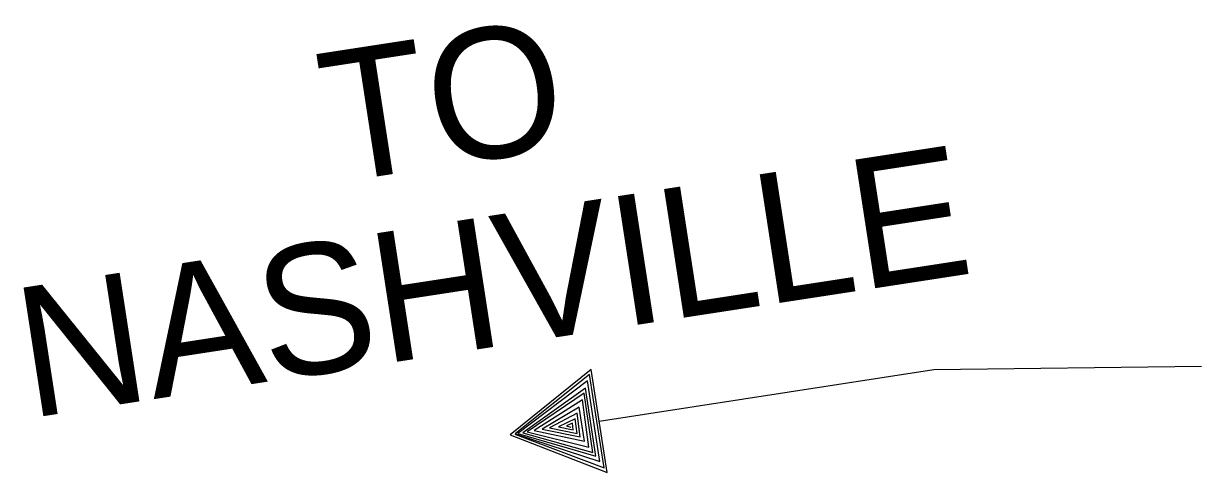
# Model space of a CAD drawing. Extents: x 1788175 to 1969470, y 584502 to 738744.
# Drawn here: x 1788372 to 1793150, y 685061 to 686882 of the extents above; entities that cross this region are included whole.
import ezdxf

# ---------------------------------------------------------------- set-up
doc = ezdxf.new("R2010")
doc.units = 0
doc.layers.add('DESIGN - TRAFFIC CONTROL PERMANENT - Signalization Text', color=7, linetype='Continuous')

msp = doc.modelspace()

# ---------------------------------------------------------------- linework, layer by layer
at = {"layer": 'DESIGN - TRAFFIC CONTROL PERMANENT - Signalization Text'}
for p, q in [((1790674.7, 685478.3), (1790345.3, 685213.9)), ((1790738.9, 685060.8), (1790674.7, 685478.3)), ((1790706.8, 685269.5), (1792063.7, 685478.3)), ((1792063.7, 685478.3), (1793149.8, 685492.4)), ((1790666.9, 685457.6), (1790365.4, 685217.5)), ((1790659.5, 685432.6), (1790376.5, 685219.2)), ((1790709.1, 685105.8), (1790659.5, 685432.6)), ((1790726.3, 685079.9), (1790666.9, 685457.6)), ((1790651.6, 685402.2), (1790396.7, 685221.6)), ((1790646, 685382.1), (1790414, 685225)), ((1790681.6, 685142), (1790646, 685382.1)), ((1790693.2, 685127.2), (1790651.6, 685402.2)), ((1790639.5, 685355.2), (1790443, 685230.8)), ((1790664.3, 685163.9), (1790639.5, 685355.2)), ((1790626.1, 685325.9), (1790476, 685236.5)), ((1790617.3, 685301.3), (1790505, 685241.6)), ((1790630.1, 685205.1), (1790617.3, 685301.3)), ((1790646.8, 685187.1), (1790626.1, 685325.9)), ((1790476, 685236.5), (1790630.1, 685205.1)), ((1790505, 685241.6), (1790618, 685219.2)), ((1790608.8, 685278.8), (1790541.5, 685246.5)), ((1790541.5, 685246.5), (1790600.5, 685233.8)), ((1790598.3, 685260.6), (1790573.5, 685249.5)), ((1790573.5, 685249.5), (1790591.6, 685244.3)), ((1790600.5, 685233.8), (1790598.3, 685260.6)), ((1790618, 685219.2), (1790608.8, 685278.8)), ((1790345.3, 685213.9), (1790738.9, 685060.8)), ((1790364.9, 685216.7), (1790726.3, 685079.9)), ((1790365.4, 685217.5), (1790709.1, 685105.8)), ((1790376.5, 685219.2), (1790693.2, 685127.2)), ((1790396.7, 685221.6), (1790681.6, 685142)), ((1790414, 685225), (1790664.3, 685163.9)), ((1790443, 685230.8), (1790646.8, 685187.1))]:
    msp.add_line(p, q, dxfattribs=at)

# ---------------------------------------------------------------- texts
for s, p in [('TO', (1789624.3, 686233.8)), ('NASHVILLE', (1788394.7, 685280.3))]:
    msp.add_text(s, height=528, rotation=8.746, dxfattribs=at).set_placement(p)

doc.saveas('drawing.dxf')
